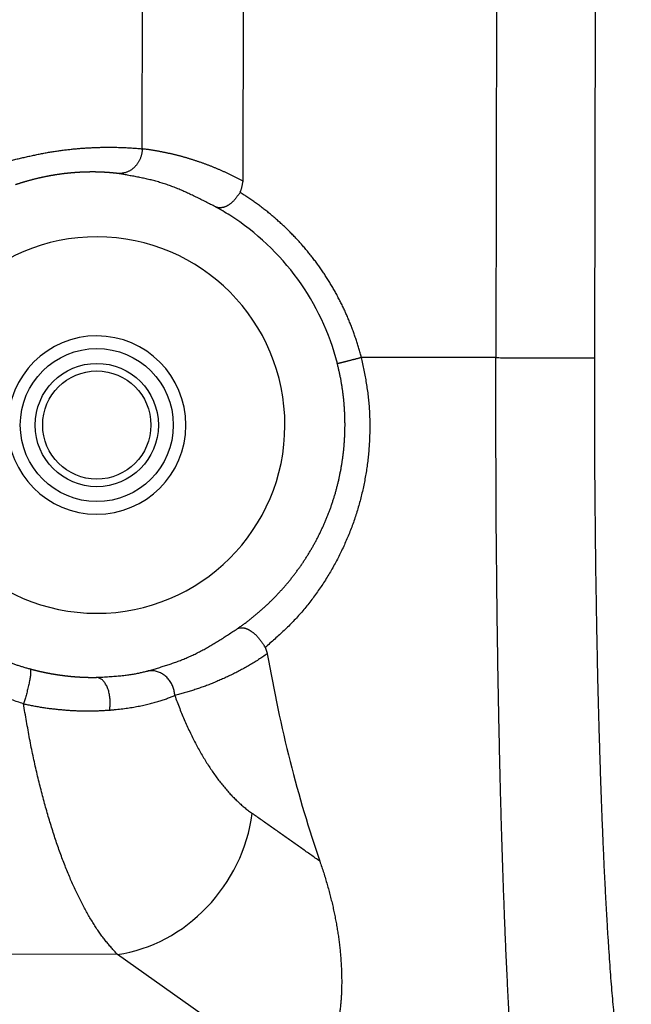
# Model space of a CAD drawing. Header units: millimetres. Extents: x 40090 to 187415, y -53271 to 40260.
# Tile 264 of 406: x 127171 to 127183, y 16472 to 16492. Entities that reach past the tile are written whole.
import ezdxf

# ---------------------------------------------------------------- set-up
doc = ezdxf.new("R2010")
doc.units = ezdxf.units.MM
doc.layers.add('AVM_nárokLAN', color=30, linetype='Continuous')
doc.layers.add('AVM_projektor', color=6, linetype='Continuous')
doc.styles.add('AVM', font='arial.ttf')
doc.dimstyles.new('AVM-1_50', dxfattribs={"dimscale": 40, "dimtxt": 2.5, "dimasz": 2.5, "dimexe": 1.25, "dimexo": 0.625, "dimtad": 1, "dimdec": 0, "dimrnd": 1, "dimtxsty": 'AVM', "dimcen": 2.5, "dimclrd": 256, "dimclre": 256, "dimclrt": 256, "dimadec": 0, "dimazin": 0, "dimtfac": 1, "dimtdec": 0, "dimtmove": 0, "dimatfit": 3, "dimfxl": 0, "dimarcsym": 0})

# ---------------------------------------------------------------- blocks, each defined once
blk = doc.blocks.new('PT-FW430-bottom')
for p, q in [((197.924, 322.122), (132.392, 322.122)), ((132.475, 320.125), (197.924, 320.125)), ((212.363, 315.882), (209.986, 312.503)), ((194.374, 315.011), (132.526, 315.011)), ((193.722, 312.974), (132.908, 312.974)), ((209.986, 312.503), (209.986, 305.345))]:
    blk.add_line(p, q)
for radius in [1.545, 1.245, 1.093]:
    blk.add_circle((199.3, 312.067), radius)
for radius, start, end in [(5.015, 104.4514, 147.7047), (3.8, 0, 180), (5.015, 147.7047, 151.5659), (1.8, 0, 180), (3.8, 180, 0), (1.8, 180, 0)]:
    blk.add_arc((199.3, 312.067), radius, start, end)
for centre, major_axis, ratio, start_param, end_param in [((197.919, 322.94), (-17.003, 0), 0.466301, 1.930863, 2.212501), ((207.135, 312.503), (-2.454, 1.726), 0.868752, 3.822088, 5.260813)]:
    blk.add_ellipse(centre, major_axis=major_axis, ratio=ratio, start_param=start_param, end_param=end_param)
for points, start_tangent, end_tangent in [([(212.902, 322.868), (212.872, 322.844), (212.827, 322.82), (212.769, 322.796), (212.698, 322.773), (212.612, 322.749), (212.514, 322.726), (212.401, 322.703), (212.276, 322.68), (212.137, 322.657), (211.985, 322.635), (211.82, 322.612), (211.642, 322.591), (211.452, 322.569), (211.249, 322.547), (211.034, 322.526), (210.806, 322.506), (210.567, 322.485), (210.316, 322.465), (210.054, 322.446), (209.781, 322.427), (209.496, 322.408), (209.201, 322.39), (208.896, 322.372), (208.58, 322.355), (208.254, 322.338), (207.919, 322.322), (207.575, 322.307), (207.222, 322.291), (206.86, 322.277), (206.49, 322.263), (206.112, 322.25), (205.726, 322.237), (205.334, 322.225), (204.934, 322.213), (204.528, 322.202), (204.115, 322.192), (203.697, 322.183), (203.274, 322.174), (202.846, 322.166), (202.413, 322.158), (201.976, 322.151), (201.535, 322.145), (201.091, 322.14), (200.644, 322.135), (200.194, 322.131), (199.743, 322.128), (199.289, 322.125), (198.835, 322.124), (198.379, 322.122), (197.923, 322.122)], (-0.741379, -0.671086), (-1, -0.000014)), ([(197.924, 320.125), (197.924, 320.246), (197.924, 320.367), (197.924, 320.487), (197.924, 320.605), (197.924, 320.722), (197.924, 320.837), (197.924, 320.949), (197.924, 321.058), (197.924, 321.164), (197.924, 321.266), (197.924, 321.364), (197.924, 321.457), (197.924, 321.545), (197.924, 321.627), (197.924, 321.704), (197.924, 321.776), (197.924, 321.841), (197.924, 321.9), (197.924, 321.952), (197.924, 321.998), (197.924, 322.037), (197.924, 322.069), (197.924, 322.094), (197.924, 322.112), (197.924, 322.122)], (0, 1), (0, 1)), ([(214.9, 320.87), (214.856, 320.847), (214.808, 320.823), (214.747, 320.799), (214.67, 320.776), (214.574, 320.752), (214.461, 320.729), (214.333, 320.706), (214.19, 320.683), (214.034, 320.66), (213.862, 320.638), (213.676, 320.616), (213.475, 320.594), (213.259, 320.572), (213.029, 320.551), (212.784, 320.529), (212.525, 320.509), (212.253, 320.488), (211.967, 320.468), (211.668, 320.449), (211.357, 320.429), (211.033, 320.411), (210.697, 320.392), (210.35, 320.375), (209.991, 320.357), (209.622, 320.341), (209.242, 320.324), (208.852, 320.309), (208.452, 320.294), (208.042, 320.279), (207.623, 320.265), (207.195, 320.252), (206.758, 320.239), (206.313, 320.227), (205.861, 320.216), (205.401, 320.205), (204.934, 320.195), (204.461, 320.185), (203.982, 320.176), (203.497, 320.168), (203.006, 320.16), (202.512, 320.154), (202.013, 320.148), (201.51, 320.142), (201.004, 320.138), (200.495, 320.134), (199.983, 320.132), (199.47, 320.129), (198.956, 320.128), (198.44, 320.126), (197.924, 320.125)], (-0.863847, -0.503754), (-0.999997, -0.002472)), ([(197.924, 320.125), (197.924, 319.944), (197.924, 319.762), (197.924, 319.581), (197.924, 319.4), (197.924, 319.219), (197.924, 319.038), (197.924, 318.857), (197.924, 318.675), (197.924, 318.494), (197.924, 318.313), (197.924, 318.132), (197.924, 317.951), (197.924, 317.77), (197.924, 317.588), (197.924, 317.407)], (0, -1), (0, -1)), ([(197.924, 317.407), (198.054, 317.434), (198.183, 317.46), (198.313, 317.485), (198.443, 317.508), (198.574, 317.528), (198.705, 317.546), (198.836, 317.56), (198.967, 317.57), (199.099, 317.577), (199.231, 317.581), (199.363, 317.581), (199.495, 317.579), (199.627, 317.573), (199.758, 317.565), (199.889, 317.554), (200.02, 317.54), (200.15, 317.523), (200.279, 317.503), (200.408, 317.48), (200.536, 317.455), (200.664, 317.426), (200.791, 317.395), (200.917, 317.361), (201.042, 317.324), (201.166, 317.284), (201.289, 317.242), (201.41, 317.197), (201.531, 317.149), (201.65, 317.098), (201.768, 317.045), (201.885, 316.989), (202, 316.931), (202.114, 316.87), (202.227, 316.806), (202.337, 316.741), (202.447, 316.672), (202.554, 316.602), (202.661, 316.529), (202.765, 316.454), (202.868, 316.376), (202.969, 316.296), (203.068, 316.214), (203.164, 316.129), (203.258, 316.041), (203.35, 315.951), (203.439, 315.859), (203.527, 315.765), (203.613, 315.67), (203.699, 315.574), (203.784, 315.477)], (0.979098, 0.203389), (0.659831, -0.751414)), ([(197.924, 317.407), (197.833, 317.383), (197.742, 317.357), (197.652, 317.33), (197.563, 317.301), (197.474, 317.27), (197.385, 317.239), (197.297, 317.205), (197.21, 317.17), (197.123, 317.134), (197.037, 317.096), (196.951, 317.056), (196.866, 317.016), (196.782, 316.973), (196.699, 316.93), (196.616, 316.885), (196.534, 316.838), (196.453, 316.79), (196.373, 316.741), (196.294, 316.69), (196.215, 316.638), (196.138, 316.585), (196.061, 316.53), (195.985, 316.475), (195.911, 316.417), (195.837, 316.359), (195.764, 316.299), (195.693, 316.238), (195.622, 316.176), (195.552, 316.113), (195.484, 316.048), (195.416, 315.982), (195.35, 315.915), (195.285, 315.848), (195.221, 315.778), (195.158, 315.708), (195.097, 315.637), (195.036, 315.565), (194.977, 315.492), (194.92, 315.417), (194.863, 315.342), (194.808, 315.266), (194.754, 315.189), (194.701, 315.111), (194.65, 315.032), (194.6, 314.952)], (-0.968367, -0.24953), (-0.52317, -0.852228)), ([(198.048, 316.923), (198.046, 316.934), (198.043, 316.944), (198.041, 316.954), (198.038, 316.963), (198.036, 316.972), (198.034, 316.981), (198.031, 316.989), (198.029, 316.998), (198.027, 317.006), (198.025, 317.015), (198.023, 317.023), (198.021, 317.031), (198.018, 317.04), (198.016, 317.049), (198.014, 317.058), (198.011, 317.067), (198.009, 317.077), (198.006, 317.088), (198.003, 317.1), (198, 317.113), (197.996, 317.128), (197.992, 317.144), (197.987, 317.162), (197.982, 317.18), (197.977, 317.199), (197.972, 317.219), (197.967, 317.239), (197.962, 317.259), (197.957, 317.28), (197.951, 317.3), (197.946, 317.322), (197.94, 317.343), (197.935, 317.364), (197.929, 317.386), (197.924, 317.407)], (-0.249014, 0.9685), (-0.249388, 0.968404)), ([(203.404, 314.916), (203.384, 314.945), (203.363, 314.974), (203.343, 315.003), (203.322, 315.032), (203.301, 315.06), (203.28, 315.089), (203.258, 315.117), (203.237, 315.145), (203.215, 315.173), (203.193, 315.201), (203.171, 315.228), (203.148, 315.256), (203.126, 315.283), (203.103, 315.31), (203.08, 315.337), (203.057, 315.364), (203.034, 315.39), (203.01, 315.417), (202.986, 315.443), (202.963, 315.469), (202.938, 315.495), (202.914, 315.521), (202.89, 315.546), (202.865, 315.572), (202.841, 315.597), (202.816, 315.622), (202.791, 315.647), (202.765, 315.672), (202.74, 315.696), (202.714, 315.72), (202.688, 315.745), (202.663, 315.769), (202.636, 315.792), (202.61, 315.816), (202.584, 315.839), (202.557, 315.863), (202.53, 315.886), (202.503, 315.908), (202.476, 315.931), (202.449, 315.954), (202.422, 315.976), (202.394, 315.998), (202.366, 316.02), (202.338, 316.041), (202.31, 316.063), (202.282, 316.084), (202.254, 316.105), (202.225, 316.126), (202.197, 316.147), (202.168, 316.167), (202.139, 316.188), (202.11, 316.208), (202.08, 316.228), (202.051, 316.247), (202.021, 316.267), (201.992, 316.286), (201.962, 316.305), (201.932, 316.324), (201.902, 316.343), (201.871, 316.361), (201.841, 316.379), (201.811, 316.397), (201.78, 316.415), (201.749, 316.433), (201.718, 316.45), (201.687, 316.467), (201.656, 316.484), (201.624, 316.501), (201.593, 316.518), (201.561, 316.534), (201.53, 316.55), (201.498, 316.566), (201.466, 316.582), (201.434, 316.597), (201.402, 316.612), (201.369, 316.627), (201.337, 316.642), (201.304, 316.656), (201.272, 316.671), (201.239, 316.685), (201.206, 316.698), (201.173, 316.712), (201.14, 316.725), (201.107, 316.739), (201.073, 316.751), (201.04, 316.764), (201.006, 316.776), (200.973, 316.789), (200.939, 316.801), (200.905, 316.812), (200.871, 316.824), (200.837, 316.835), (200.803, 316.846), (200.769, 316.857), (200.735, 316.867), (200.701, 316.877), (200.666, 316.888), (200.632, 316.897), (200.597, 316.907), (200.562, 316.916), (200.527, 316.925), (200.493, 316.934), (200.458, 316.942), (200.423, 316.951), (200.388, 316.959), (200.352, 316.967), (200.317, 316.974), (200.282, 316.981), (200.247, 316.988), (200.211, 316.995), (200.176, 317.002), (200.14, 317.008), (200.105, 317.014), (200.069, 317.02), (200.033, 317.025), (199.997, 317.031), (199.962, 317.036), (199.926, 317.04), (199.89, 317.045), (199.854, 317.049), (199.818, 317.053), (199.782, 317.057), (199.746, 317.06), (199.71, 317.063), (199.674, 317.066), (199.638, 317.069), (199.601, 317.071), (199.565, 317.073), (199.529, 317.075), (199.493, 317.077), (199.456, 317.078), (199.42, 317.079), (199.384, 317.08), (199.347, 317.08), (199.311, 317.081), (199.275, 317.081), (199.238, 317.08), (199.202, 317.08), (199.166, 317.079), (199.129, 317.078), (199.093, 317.077), (199.056, 317.075), (199.02, 317.073), (198.984, 317.071), (198.947, 317.069), (198.911, 317.066), (198.875, 317.063), (198.838, 317.06), (198.802, 317.057), (198.766, 317.053), (198.73, 317.049), (198.693, 317.045), (198.657, 317.04), (198.621, 317.035), (198.585, 317.03), (198.549, 317.025), (198.513, 317.019), (198.477, 317.014), (198.441, 317.008), (198.405, 317.001), (198.369, 316.995), (198.333, 316.988), (198.297, 316.98), (198.262, 316.973), (198.226, 316.965), (198.19, 316.957), (198.155, 316.949), (198.119, 316.941), (198.084, 316.932), (198.048, 316.923)], (-0.572763, 0.819721), (-0.969149, -0.246474)), ([(208.097, 316.589), (208.215, 316.629), (208.332, 316.668), (208.449, 316.704), (208.566, 316.738), (208.681, 316.771), (208.796, 316.801), (208.911, 316.83), (209.025, 316.857), (209.138, 316.881), (209.25, 316.904), (209.362, 316.925), (209.473, 316.945), (209.583, 316.962), (209.692, 316.977), (209.801, 316.991), (209.909, 317.003), (210.016, 317.012), (210.122, 317.02), (210.228, 317.027), (210.333, 317.031), (210.436, 317.034), (210.539, 317.035), (210.641, 317.034), (210.742, 317.031), (210.842, 317.026), (210.941, 317.019), (211.039, 317.01), (211.136, 316.998), (211.231, 316.984), (211.325, 316.966), (211.418, 316.945), (211.509, 316.92), (211.599, 316.892), (211.688, 316.859), (211.775, 316.822), (211.859, 316.78), (211.942, 316.73), (212.021, 316.672), (212.097, 316.603), (212.169, 316.522), (212.232, 316.422), (212.286, 316.305), (212.327, 316.175), (212.354, 316.033), (212.363, 315.882)], (0.94428, 0.329142), (-0.00108, -0.999999)), ([(208.097, 316.589), (208.033, 316.498), (207.969, 316.407), (207.905, 316.316), (207.84, 316.224), (207.776, 316.133), (207.712, 316.042), (207.648, 315.951), (207.584, 315.86), (207.52, 315.769), (207.456, 315.677), (207.392, 315.586), (207.328, 315.495), (207.264, 315.404), (207.199, 315.313), (207.135, 315.222)], (-0.575184, -0.818024), (-0.575184, -0.818024)), ([(203.404, 314.916), (203.4, 314.924), (203.397, 314.932), (203.395, 314.94), (203.392, 314.947), (203.39, 314.955), (203.389, 314.964), (203.387, 314.974), (203.386, 314.984), (203.386, 314.996), (203.386, 315.007), (203.386, 315.018), (203.387, 315.03), (203.389, 315.042), (203.391, 315.054), (203.394, 315.066), (203.398, 315.079), (203.403, 315.092), (203.408, 315.105), (203.414, 315.118), (203.42, 315.131), (203.428, 315.145), (203.435, 315.159), (203.444, 315.173), (203.453, 315.188), (203.463, 315.202), (203.474, 315.217), (203.485, 315.232), (203.497, 315.247), (203.51, 315.262), (203.523, 315.278), (203.537, 315.293), (203.552, 315.308), (203.567, 315.323), (203.583, 315.337), (203.6, 315.351), (203.617, 315.365), (203.634, 315.378), (203.652, 315.391), (203.67, 315.404), (203.689, 315.417), (203.707, 315.429), (203.726, 315.441), (203.746, 315.453), (203.765, 315.465), (203.784, 315.477)], (-0.383855, 0.923393), (0.852551, 0.522644)), ([(203.784, 315.477), (203.793, 315.481), (203.803, 315.485), (203.814, 315.489), (203.826, 315.493), (203.838, 315.497), (203.851, 315.501), (203.865, 315.505), (203.879, 315.51), (203.894, 315.515), (203.91, 315.519)], (0.92267, 0.38559), (0.960771, 0.277343)), ([(203.911, 315.519), (203.971, 315.431), (204.03, 315.342), (204.086, 315.252), (204.141, 315.161), (204.194, 315.069), (204.245, 314.976), (204.294, 314.882), (204.342, 314.787), (204.388, 314.691), (204.432, 314.594), (204.472, 314.502), (204.51, 314.41), (204.547, 314.318), (204.581, 314.224), (204.614, 314.131), (204.646, 314.036), (204.675, 313.941), (204.703, 313.845), (204.73, 313.749), (204.755, 313.652)], (0.570681, -0.821172), (0.238799, -0.971069)), ([(204.755, 313.652), (204.888, 313.702), (205.019, 313.752), (205.147, 313.804), (205.273, 313.858), (205.395, 313.913), (205.514, 313.969), (205.631, 314.027), (205.744, 314.085), (205.854, 314.145), (205.96, 314.206), (206.063, 314.268), (206.163, 314.331), (206.259, 314.395), (206.352, 314.459), (206.441, 314.525), (206.526, 314.591), (206.608, 314.658), (206.687, 314.726), (206.762, 314.795), (206.833, 314.865), (206.901, 314.935), (206.965, 315.006), (207.025, 315.077), (207.082, 315.149), (207.135, 315.222)], (0.941211, 0.33782), (0.575962, 0.817476)), ([(194.374, 315.011), (194.36, 314.984), (194.345, 314.958), (194.331, 314.931), (194.317, 314.904), (194.303, 314.877), (194.289, 314.851), (194.276, 314.824), (194.263, 314.797), (194.25, 314.77), (194.237, 314.743), (194.224, 314.716), (194.211, 314.689), (194.199, 314.662), (194.186, 314.635), (194.174, 314.608), (194.162, 314.581), (194.15, 314.554), (194.139, 314.527), (194.127, 314.5), (194.116, 314.473), (194.105, 314.446), (194.094, 314.419), (194.083, 314.392), (194.072, 314.365), (194.061, 314.338), (194.051, 314.311), (194.041, 314.284), (194.031, 314.257), (194.021, 314.23), (194.011, 314.203), (194.001, 314.176), (193.992, 314.148), (193.983, 314.121), (193.973, 314.094), (193.964, 314.067), (193.956, 314.04), (193.947, 314.013), (193.938, 313.985), (193.93, 313.958), (193.922, 313.931), (193.913, 313.904), (193.905, 313.876), (193.898, 313.849), (193.89, 313.822), (193.882, 313.795), (193.875, 313.767), (193.868, 313.74), (193.861, 313.713), (193.854, 313.686), (193.847, 313.658), (193.84, 313.631), (193.834, 313.604), (193.827, 313.576), (193.821, 313.549), (193.815, 313.522), (193.809, 313.494), (193.803, 313.467), (193.798, 313.44), (193.792, 313.412), (193.787, 313.385), (193.781, 313.358), (193.776, 313.33), (193.771, 313.303), (193.766, 313.276), (193.762, 313.248), (193.757, 313.221), (193.753, 313.194), (193.748, 313.166), (193.744, 313.139), (193.74, 313.111), (193.736, 313.084), (193.733, 313.057), (193.729, 313.029), (193.726, 313.002), (193.722, 312.974)], (-0.474053, -0.880496), (-0.121635, -0.992575)), ([(194.595, 314.954), (194.581, 314.96), (194.565, 314.966), (194.547, 314.972), (194.528, 314.978), (194.507, 314.984), (194.484, 314.989), (194.459, 314.995), (194.432, 315), (194.404, 315.006), (194.374, 315.011)], (-0.911871, 0.410476), (-0.985692, 0.168558)), ([(194.6, 314.952), (194.62, 314.938), (194.639, 314.924), (194.658, 314.91), (194.677, 314.896), (194.696, 314.882), (194.714, 314.868), (194.732, 314.853), (194.749, 314.839), (194.765, 314.824), (194.781, 314.809), (194.796, 314.794), (194.809, 314.778), (194.822, 314.763), (194.834, 314.747), (194.845, 314.731), (194.856, 314.716), (194.865, 314.7), (194.873, 314.684), (194.881, 314.669), (194.887, 314.654), (194.893, 314.638), (194.898, 314.623), (194.902, 314.609), (194.905, 314.594), (194.907, 314.58), (194.909, 314.565), (194.909, 314.551), (194.909, 314.538), (194.909, 314.524), (194.907, 314.512), (194.905, 314.5), (194.902, 314.488), (194.898, 314.477), (194.894, 314.465), (194.89, 314.454)], (0.817253, -0.576279), (-0.371901, -0.928272)), ([(204.265, 313.098), (204.238, 313.19), (204.21, 313.282), (204.182, 313.374), (204.153, 313.466), (204.123, 313.558), (204.091, 313.649), (204.057, 313.741), (204.021, 313.832), (203.982, 313.924), (203.941, 314.015), (203.896, 314.105), (203.849, 314.196), (203.799, 314.286), (203.747, 314.377), (203.692, 314.467), (203.637, 314.557), (203.58, 314.647), (203.522, 314.736), (203.463, 314.826), (203.404, 314.916)], (-0.281125, 0.959671), (-0.550267, 0.834989)), ([(194.89, 314.455), (194.84, 314.357), (194.79, 314.259), (194.741, 314.161), (194.693, 314.063), (194.646, 313.965), (194.601, 313.867), (194.558, 313.769), (194.517, 313.671), (194.479, 313.572), (194.444, 313.474), (194.412, 313.375), (194.384, 313.276), (194.357, 313.177), (194.333, 313.078), (194.312, 312.978), (194.291, 312.879), (194.273, 312.779), (194.255, 312.68), (194.237, 312.58), (194.221, 312.481)], (-0.456903, -0.889516), (-0.165534, -0.986204)), ([(204.755, 313.652), (204.676, 313.643), (204.595, 313.621), (204.514, 313.585), (204.439, 313.535), (204.373, 313.473), (204.321, 313.401), (204.284, 313.324), (204.263, 313.245), (204.257, 313.169), (204.265, 313.098)], (-0.998985, -0.045039), (0.192753, -0.981247)), ([(205.054, 312.335), (205.048, 312.404), (205.041, 312.472), (205.034, 312.539), (205.026, 312.604), (205.017, 312.668), (205.008, 312.731), (204.998, 312.793), (204.987, 312.853), (204.976, 312.912), (204.965, 312.97), (204.953, 313.026), (204.94, 313.081), (204.927, 313.134), (204.914, 313.186), (204.9, 313.236), (204.887, 313.284), (204.873, 313.332), (204.858, 313.377), (204.844, 313.421), (204.829, 313.464), (204.814, 313.505), (204.799, 313.544), (204.785, 313.582), (204.77, 313.618), (204.755, 313.652)], (-0.078097, 0.996946), (-0.405299, 0.914184)), ([(204.394, 312.067), (204.391, 312.132), (204.387, 312.197), (204.383, 312.261), (204.379, 312.324), (204.374, 312.387), (204.37, 312.448), (204.365, 312.507), (204.36, 312.565), (204.354, 312.62), (204.348, 312.673), (204.341, 312.723), (204.334, 312.771), (204.326, 312.816), (204.318, 312.86), (204.31, 312.902), (204.301, 312.943), (204.292, 312.982), (204.283, 313.021), (204.274, 313.06), (204.265, 313.098)], (-0.057186, 0.998364), (-0.235041, 0.971985)), ([(193.978, 310.256), (193.955, 310.351), (193.932, 310.446), (193.91, 310.541), (193.887, 310.636), (193.866, 310.731), (193.846, 310.825), (193.826, 310.919), (193.808, 311.013), (193.791, 311.106), (193.776, 311.198), (193.763, 311.29), (193.75, 311.38), (193.74, 311.47), (193.73, 311.559), (193.722, 311.646), (193.714, 311.732), (193.708, 311.817), (193.703, 311.899), (193.699, 311.98), (193.696, 312.059), (193.693, 312.137), (193.692, 312.212), (193.691, 312.285), (193.691, 312.356), (193.692, 312.425), (193.693, 312.492), (193.695, 312.556), (193.697, 312.618), (193.7, 312.677), (193.703, 312.733), (193.707, 312.786), (193.71, 312.836), (193.714, 312.884), (193.718, 312.929), (193.722, 312.974)], (-0.237111, 0.971482), (0.091707, 0.995786)), ([(193.722, 312.974), (193.75, 312.973), (193.777, 312.97), (193.805, 312.966), (193.832, 312.961), (193.859, 312.954), (193.886, 312.946), (193.911, 312.937), (193.936, 312.926), (193.961, 312.915), (193.984, 312.902), (194.006, 312.888), (194.028, 312.873), (194.049, 312.857), (194.068, 312.841), (194.087, 312.823), (194.105, 312.805), (194.121, 312.786), (194.137, 312.766), (194.151, 312.745), (194.164, 312.723), (194.176, 312.701), (194.187, 312.678), (194.196, 312.655), (194.204, 312.631), (194.21, 312.606), (194.215, 312.581), (194.219, 312.556), (194.221, 312.531), (194.222, 312.506), (194.221, 312.481)], (0.999758, -0.021996), (-0.072118, -0.997396)), ([(194.22, 312.479), (194.22, 312.473), (194.219, 312.467), (194.218, 312.462), (194.218, 312.457), (194.217, 312.453), (194.217, 312.449), (194.216, 312.445), (194.216, 312.44), (194.215, 312.436), (194.215, 312.431), (194.214, 312.426), (194.214, 312.421), (194.213, 312.415), (194.213, 312.41), (194.212, 312.404), (194.211, 312.399), (194.211, 312.393), (194.21, 312.387), (194.21, 312.381), (194.209, 312.376), (194.209, 312.37), (194.208, 312.364), (194.208, 312.358), (194.207, 312.352), (194.207, 312.346), (194.206, 312.34), (194.206, 312.334), (194.205, 312.328), (194.205, 312.322), (194.204, 312.315), (194.204, 312.309), (194.203, 312.303), (194.203, 312.296), (194.202, 312.29), (194.202, 312.283), (194.201, 312.277), (194.201, 312.27), (194.2, 312.264), (194.2, 312.257), (194.2, 312.25), (194.199, 312.244), (194.199, 312.237), (194.198, 312.23), (194.198, 312.223), (194.198, 312.216), (194.197, 312.209), (194.197, 312.202), (194.196, 312.195), (194.196, 312.188), (194.196, 312.18), (194.195, 312.173), (194.195, 312.166), (194.195, 312.158), (194.195, 312.151), (194.194, 312.144), (194.194, 312.136), (194.194, 312.129), (194.193, 312.121), (194.193, 312.114), (194.193, 312.107), (194.193, 312.1), (194.193, 312.093), (194.193, 312.086), (194.192, 312.077), (194.192, 312.066)], (-0.1189, -0.992906), (-0.022339, -0.99975)), ([(209.986, 312.503), (209.92, 312.443), (209.852, 312.383), (209.783, 312.324), (209.712, 312.265), (209.637, 312.206), (209.557, 312.148), (209.474, 312.09), (209.386, 312.033), (209.295, 311.976), (209.2, 311.92), (209.101, 311.864), (209, 311.809), (208.895, 311.755), (208.787, 311.701), (208.675, 311.648), (208.56, 311.595), (208.443, 311.544), (208.321, 311.493), (208.197, 311.442), (208.069, 311.393), (207.939, 311.344), (207.805, 311.296), (207.668, 311.249), (207.528, 311.203), (207.385, 311.158), (207.239, 311.113), (207.091, 311.07), (206.939, 311.027), (206.786, 310.985), (206.629, 310.945), (206.47, 310.905), (206.309, 310.866), (206.145, 310.829), (205.978, 310.792), (205.809, 310.757), (205.636, 310.723), (205.462, 310.691), (205.286, 310.659), (205.108, 310.627), (204.93, 310.596)], (-0.740885, -0.671632), (-0.985312, -0.170766)), ([(205.054, 312.335), (204.972, 312.346), (204.882, 312.349), (204.788, 312.341), (204.694, 312.323), (204.606, 312.295), (204.529, 312.256), (204.469, 312.212), (204.427, 312.163), (204.403, 312.114), (204.394, 312.067)], (-0.984348, 0.176236), (-0.044865, -0.998993)), ([(204.93, 310.596), (204.949, 310.687), (204.967, 310.778), (204.983, 310.869), (204.998, 310.96), (205.011, 311.051), (205.024, 311.141), (205.034, 311.231), (205.043, 311.321), (205.051, 311.41), (205.058, 311.498), (205.063, 311.586), (205.067, 311.673), (205.07, 311.76), (205.071, 311.845), (205.071, 311.93), (205.07, 312.013), (205.067, 312.095), (205.064, 312.177), (205.059, 312.257), (205.054, 312.335)], (0.212861, 0.977082), (-0.078038, 0.99695)), ([(194.192, 312.067), (194.192, 312.054), (194.192, 312.041), (194.191, 312.028), (194.191, 312.016), (194.191, 312.003), (194.191, 311.99), (194.191, 311.976), (194.191, 311.963), (194.191, 311.95), (194.191, 311.936), (194.191, 311.922), (194.192, 311.909), (194.192, 311.895), (194.192, 311.881), (194.192, 311.867), (194.193, 311.852), (194.193, 311.838), (194.194, 311.824), (194.194, 311.809), (194.195, 311.795), (194.195, 311.78), (194.196, 311.765), (194.197, 311.75), (194.197, 311.735), (194.198, 311.72), (194.199, 311.705), (194.2, 311.69), (194.201, 311.674), (194.202, 311.659), (194.203, 311.643), (194.204, 311.628), (194.205, 311.612), (194.207, 311.596), (194.208, 311.58), (194.209, 311.564), (194.211, 311.548), (194.212, 311.532), (194.214, 311.516), (194.215, 311.5), (194.217, 311.483), (194.219, 311.467), (194.221, 311.45), (194.222, 311.434), (194.224, 311.417), (194.226, 311.4), (194.228, 311.383), (194.231, 311.366), (194.233, 311.349), (194.235, 311.332), (194.238, 311.315), (194.24, 311.298), (194.242, 311.281), (194.245, 311.264), (194.248, 311.246), (194.25, 311.229), (194.253, 311.211), (194.256, 311.194), (194.259, 311.176), (194.262, 311.159), (194.265, 311.141), (194.268, 311.123), (194.272, 311.105), (194.275, 311.088), (194.278, 311.07), (194.282, 311.052), (194.285, 311.034), (194.289, 311.016), (194.293, 310.998), (194.297, 310.98), (194.3, 310.962), (194.304, 310.944), (194.308, 310.926), (194.312, 310.908), (194.317, 310.89), (194.321, 310.872), (194.325, 310.853), (194.33, 310.835), (194.334, 310.817), (194.339, 310.799), (194.343, 310.781), (194.348, 310.762), (194.353, 310.744), (194.358, 310.726), (194.363, 310.708), (194.368, 310.689), (194.373, 310.671), (194.378, 310.653), (194.383, 310.635), (194.388, 310.616), (194.394, 310.598), (194.399, 310.58), (194.405, 310.562), (194.41, 310.544), (194.416, 310.525), (194.422, 310.507), (194.428, 310.489), (194.433, 310.471), (194.439, 310.453), (194.445, 310.435), (194.452, 310.416)], (-0.016434, -0.999865), (0.319837, -0.947473)), ([(204.225, 310.728), (204.229, 310.741), (204.232, 310.753), (204.236, 310.766), (204.239, 310.779), (204.242, 310.792), (204.245, 310.805), (204.249, 310.818), (204.252, 310.831), (204.255, 310.844), (204.258, 310.856), (204.261, 310.869), (204.264, 310.882), (204.267, 310.895), (204.27, 310.908), (204.273, 310.921), (204.276, 310.934), (204.279, 310.946), (204.282, 310.959), (204.285, 310.972), (204.287, 310.985), (204.29, 310.998), (204.293, 311.01), (204.295, 311.023), (204.298, 311.036), (204.3, 311.049), (204.303, 311.062), (204.305, 311.074), (204.308, 311.087), (204.31, 311.1), (204.313, 311.113), (204.315, 311.125), (204.317, 311.138), (204.32, 311.151), (204.322, 311.163), (204.324, 311.176), (204.326, 311.189), (204.328, 311.201), (204.33, 311.214), (204.332, 311.227), (204.334, 311.239), (204.336, 311.252), (204.338, 311.265), (204.34, 311.277), (204.342, 311.29), (204.344, 311.302), (204.346, 311.315), (204.348, 311.327), (204.349, 311.34), (204.351, 311.352), (204.353, 311.365), (204.354, 311.377), (204.356, 311.39), (204.357, 311.402), (204.359, 311.414), (204.36, 311.427), (204.362, 311.439), (204.363, 311.451), (204.365, 311.464), (204.366, 311.476), (204.367, 311.488), (204.369, 311.5), (204.37, 311.513), (204.371, 311.525), (204.372, 311.537), (204.374, 311.549), (204.375, 311.561), (204.376, 311.573), (204.377, 311.585), (204.378, 311.597), (204.379, 311.61), (204.38, 311.622), (204.381, 311.633), (204.382, 311.645), (204.382, 311.657), (204.383, 311.669), (204.384, 311.681), (204.385, 311.693), (204.386, 311.705), (204.386, 311.717), (204.387, 311.728), (204.388, 311.74), (204.388, 311.752), (204.389, 311.763), (204.389, 311.775), (204.39, 311.787), (204.39, 311.798), (204.391, 311.81), (204.391, 311.821), (204.392, 311.833), (204.392, 311.844), (204.393, 311.856), (204.393, 311.867), (204.393, 311.879), (204.393, 311.89), (204.394, 311.901), (204.394, 311.913), (204.394, 311.924), (204.394, 311.935), (204.394, 311.946), (204.395, 311.957), (204.395, 311.968), (204.395, 311.979), (204.395, 311.99), (204.395, 312.001), (204.395, 312.012), (204.395, 312.023), (204.395, 312.034), (204.395, 312.044), (204.395, 312.056), (204.394, 312.068)], (0.254213, 0.967148), (-0.010559, 0.999944)), ([(200.378, 307.06), (200.414, 307.068), (200.45, 307.076), (200.486, 307.085), (200.521, 307.093), (200.557, 307.102), (200.593, 307.111), (200.628, 307.121), (200.663, 307.13), (200.699, 307.14), (200.734, 307.15), (200.769, 307.161), (200.804, 307.171), (200.839, 307.182), (200.874, 307.193), (200.909, 307.205), (200.944, 307.217), (200.978, 307.228), (201.013, 307.241), (201.047, 307.253), (201.082, 307.266), (201.116, 307.279), (201.15, 307.292), (201.184, 307.305), (201.218, 307.319), (201.252, 307.333), (201.285, 307.347), (201.319, 307.361), (201.352, 307.376), (201.386, 307.39), (201.419, 307.405), (201.452, 307.421), (201.485, 307.436), (201.518, 307.452), (201.55, 307.468), (201.583, 307.484), (201.615, 307.5), (201.648, 307.517), (201.68, 307.534), (201.712, 307.551), (201.744, 307.568), (201.775, 307.586), (201.807, 307.603), (201.839, 307.621), (201.87, 307.64), (201.901, 307.658), (201.932, 307.677), (201.963, 307.695), (201.994, 307.714), (202.024, 307.734), (202.055, 307.753), (202.085, 307.773), (202.115, 307.793), (202.145, 307.813), (202.175, 307.833), (202.205, 307.853), (202.234, 307.874), (202.264, 307.895), (202.293, 307.916), (202.322, 307.937), (202.351, 307.959), (202.38, 307.98), (202.408, 308.002), (202.436, 308.024), (202.465, 308.046), (202.493, 308.069), (202.521, 308.091), (202.548, 308.114), (202.576, 308.137), (202.603, 308.16), (202.63, 308.183), (202.657, 308.207), (202.684, 308.231), (202.711, 308.255), (202.737, 308.279), (202.764, 308.303), (202.79, 308.327), (202.816, 308.352), (202.842, 308.377), (202.867, 308.402), (202.893, 308.427), (202.918, 308.452), (202.943, 308.477), (202.968, 308.503), (202.992, 308.529), (203.017, 308.555), (203.041, 308.581), (203.065, 308.607), (203.089, 308.634), (203.113, 308.66), (203.136, 308.687), (203.16, 308.714), (203.183, 308.741), (203.206, 308.768), (203.229, 308.796), (203.251, 308.823), (203.274, 308.851), (203.296, 308.879), (203.318, 308.907), (203.34, 308.935), (203.362, 308.964), (203.383, 308.992), (203.404, 309.021), (203.425, 309.05), (203.446, 309.079), (203.467, 309.108), (203.487, 309.137), (203.507, 309.166), (203.527, 309.196), (203.547, 309.226), (203.567, 309.255), (203.586, 309.285), (203.606, 309.316), (203.625, 309.346), (203.643, 309.376), (203.662, 309.407), (203.68, 309.437), (203.699, 309.468), (203.716, 309.499), (203.734, 309.53), (203.752, 309.561), (203.769, 309.593), (203.786, 309.624), (203.803, 309.656), (203.82, 309.688), (203.836, 309.719), (203.853, 309.751), (203.869, 309.783), (203.884, 309.816), (203.9, 309.848), (203.915, 309.881), (203.931, 309.913), (203.945, 309.946), (203.96, 309.979), (203.975, 310.012), (203.989, 310.045), (204.003, 310.078), (204.017, 310.111), (204.03, 310.144), (204.044, 310.178), (204.057, 310.212), (204.07, 310.245), (204.082, 310.279), (204.095, 310.313), (204.107, 310.347), (204.119, 310.381), (204.131, 310.415), (204.142, 310.45), (204.153, 310.484), (204.164, 310.519), (204.175, 310.553), (204.186, 310.588), (204.196, 310.623), (204.206, 310.658), (204.216, 310.693), (204.225, 310.728)], (0.976124, 0.217214), (0.262555, 0.964917)), ([(204.225, 310.728), (204.237, 310.736), (204.266, 310.74), (204.315, 310.739), (204.383, 310.732), (204.468, 310.718), (204.564, 310.698), (204.664, 310.674), (204.762, 310.648), (204.852, 310.622), (204.93, 310.596)], (0.72447, 0.689306), (0.94844, -0.316958)), ([(204.93, 310.596), (204.891, 310.476), (204.85, 310.356), (204.809, 310.236), (204.766, 310.118), (204.721, 310), (204.673, 309.883), (204.622, 309.769), (204.568, 309.655), (204.511, 309.543), (204.451, 309.433), (204.388, 309.324), (204.323, 309.217), (204.256, 309.112), (204.187, 309.007), (204.116, 308.905), (204.042, 308.804), (203.967, 308.705), (203.889, 308.607), (203.809, 308.511), (203.727, 308.417), (203.642, 308.325), (203.556, 308.235), (203.468, 308.146), (203.377, 308.06), (203.285, 307.975), (203.191, 307.892), (203.095, 307.812), (202.998, 307.733), (202.898, 307.656), (202.797, 307.582), (202.694, 307.509), (202.59, 307.439), (202.484, 307.371), (202.376, 307.305), (202.267, 307.241), (202.156, 307.18), (202.044, 307.12), (201.931, 307.063), (201.816, 307.008), (201.7, 306.955), (201.583, 306.905), (201.465, 306.858), (201.345, 306.814), (201.224, 306.773), (201.102, 306.735), (200.98, 306.699), (200.856, 306.665), (200.732, 306.633), (200.608, 306.602), (200.484, 306.571)], (-0.311172, -0.950354), (-0.971526, -0.236934))]:
    blk.add_spline(points, degree=3, dxfattribs=dict(start_tangent=start_tangent, end_tangent=end_tangent))

msp = doc.modelspace()

# ---------------------------------------------------------------- block references
at = {"layer": 'AVM_projektor', "rotation": 269.8895464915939}
msp.add_blockref('PT-FW430-bottom', (126860.867, 16683.842), dxfattribs=at)

# ---------------------------------------------------------------- leaders
at = {"layer": 'AVM_nárokLAN', "annotation_type": 0, "has_hookline": 1, "hookline_direction": 1, "text_width": 5076.398}
msp.add_leader([(127206.349, 16953.673), (123491.29, 15020.488), (123391.29, 15020.488)], dimstyle='AVM-1_50', override={"dimgap": 0.625, "dimtad": 0}, dxfattribs=at)

doc.saveas('drawing.dxf')
